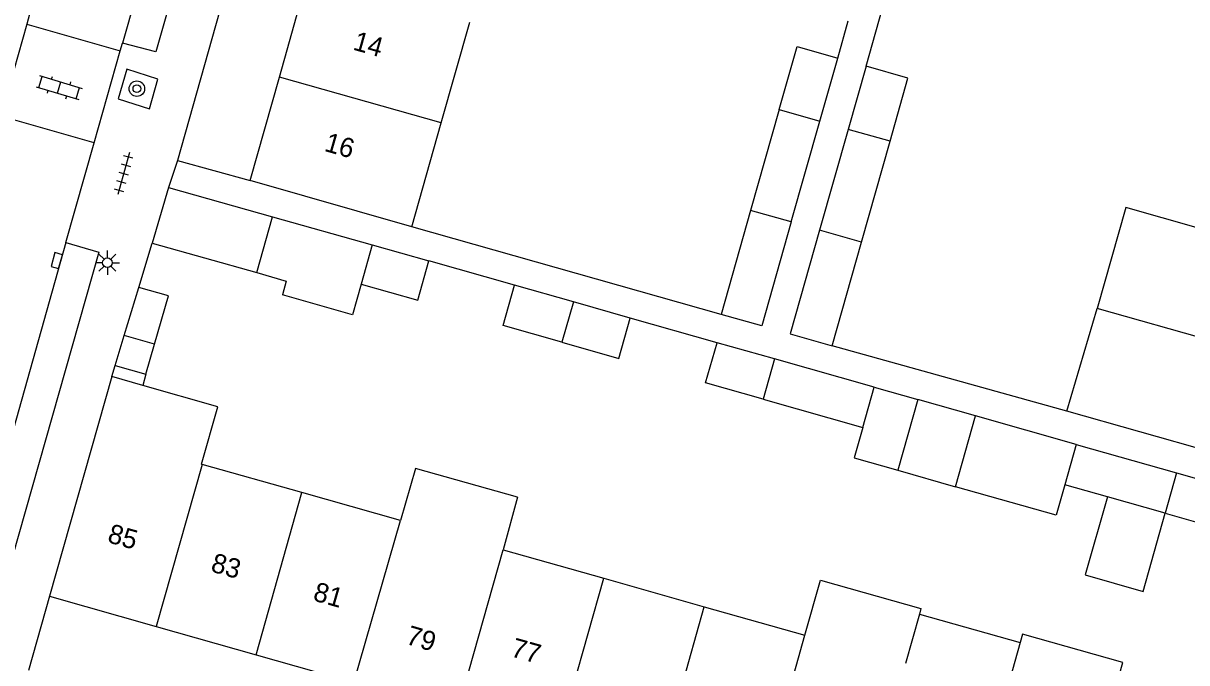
# Model space of a CAD drawing. Extents: x 132994 to 136000, y 393499 to 395512.
# Drawn here: x 134131.1 to 134191.2, y 394634.8 to 394667.9 of the extents above; entities that cross this region are included whole.
import ezdxf

# ---------------------------------------------------------------- set-up
doc = ezdxf.new("R2010")
doc.units = 0
for name, color, linetype in [('gg-afsc-erfafscheiding', 7, 'Continuous'), ('gg-afsc-muur', 7, 'Continuous'), ('gg-anno-huisnummerreeks BGT', 7, 'Continuous'), ('gg-bbg-bijgebouw', 7, 'Continuous'), ('gg-bbg-gedigitaliseerde bebouwing', 7, 'Continuous'), ('gg-bbg-gedigitaliseerde bijgebouw', 7, 'Continuous'), ('gg-bbg-hoofdgebouw', 7, 'Continuous'), ('gg-bbg-luifel en loopbrug', 7, 'Continuous'), ('gg-bbg-tussenscheiding', 7, 'Continuous'), ('gg-knt-verharding', 7, 'Continuous'), ('gg-knt-verharding nz', 7, 'Continuous'), ('gt-grn-weggrens', 7, 'Continuous'), ('gt-symb-boom', 7, 'Continuous'), ('gt-symb-klinker verharding', 7, 'Continuous'), ('gt-symb-kolk', 7, 'Continuous'), ('gt-symb-lichtmast', 7, 'Continuous'), ('gt-symb-tegel verharding', 7, 'Continuous')]:
    doc.layers.add(name, color=color, linetype=linetype)

# ---------------------------------------------------------------- blocks, each defined once
blk = doc.blocks.new('gt0-KL1')
at = {"layer": 'gt-symb-klinker verharding'}
for p, q in [((-1.15, 0.3), (1.15, 0.3)), ((-1, -0.3), (-1, 0.3)), ((-0.5, 0.3), (-0.5, 0.45)), ((0, -0.3), (0, 0.3)), ((0.5, 0.3), (0.5, 0.45)), ((1, -0.3), (1, 0.3)), ((-1.15, -0.3), (1.15, -0.3)), ((-0.5, -0.45), (-0.5, -0.3)), ((0.5, -0.45), (0.5, -0.3))]:
    blk.add_line(p, q, dxfattribs=at)
blk = doc.blocks.new('gt0-BOOM')
at = {"layer": 'gt-symb-boom'}
for radius in [0.4, 0.2]:
    blk.add_circle((0, 0), radius, dxfattribs=at)
blk = doc.blocks.new('gt0-TEG1')
at = {"layer": 'gt-symb-tegel verharding'}
for p, q in [((-1.125, 0), (1.125, 0)), ((-0.9, -0.25), (-0.9, 0.25)), ((-0.45, -0.25), (-0.45, 0.25)), ((0, -0.25), (0, 0.25)), ((0.45, -0.25), (0.45, 0.25)), ((0.9, -0.25), (0.9, 0.25))]:
    blk.add_line(p, q, dxfattribs=at)
blk = doc.blocks.new('gt0-KOLK')
at = {"layer": 'gt-symb-kolk'}
blk.add_lwpolyline([(0, 0), (0.375, 0), (0.375, 0.4), (-0.375, 0.4), (-0.375, 0), (0, 0)], dxfattribs=at)
blk = doc.blocks.new('gt0-LMAST')
at = {"layer": 'gt-symb-lichtmast'}
for p, q in [((-0.005, 0.246), (-0.005, 0.621)), ((-0.182, 0.173), (-0.447, 0.438)), ((0.172, 0.173), (0.437, 0.438)), ((-0.255, -0.004), (-0.63, -0.004)), ((-0.182, -0.181), (-0.447, -0.446)), ((-0.005, -0.254), (-0.005, -0.629)), ((0.437, -0.446), (0.172, -0.181)), ((0.245, -0.004), (0.62, -0.004))]:
    blk.add_line(p, q, dxfattribs=at)
blk.add_circle((-0.005, -0.004), 0.25, dxfattribs=at)

msp = doc.modelspace()

# ---------------------------------------------------------------- linework, layer by layer
at = {"layer": 'gg-afsc-erfafscheiding'}
for p, q in [((134174.629, 394665.663), (134175.64, 394669.232)), ((134173.162, 394666.078), (134173.709, 394668.01)), ((134167.14, 394652.838), (134151.156, 394657.366)), ((134156.466, 394654.339), (134152.031, 394655.6)), ((134166.927, 394651.375), (134162.441, 394652.646)), ((134184.995, 394647.829), (134172.868, 394651.215))]:
    msp.add_line(p, q, dxfattribs=at)
at = {"layer": 'gg-afsc-muur'}
msp.add_line((134137.048, 394654.228), (134137.744, 394656.516), dxfattribs=at)
at = {"layer": 'gg-bbg-bijgebouw'}
for p, q in [((134138.581, 394659.386), (134137.744, 394656.516)), ((134138.581, 394659.386), (134143.953, 394657.874)), ((134143.953, 394657.874), (134149.1, 394656.425)), ((134137.744, 394656.516), (134143.139, 394654.993)), ((134149.1, 394656.425), (134152.031, 394655.6)), ((134135.822, 394650.2), (134136.292, 394651.743))]:
    msp.add_line(p, q, dxfattribs=at)
msp.add_lwpolyline([(134143.139, 394654.993), (134144.665, 394654.562), (134144.47, 394653.841)], dxfattribs=at)
at = {"layer": 'gg-bbg-gedigitaliseerde bebouwing'}
for p, q in [((134152.674, 394662.729), (134154.147, 394667.934)), ((134151.156, 394657.366), (134152.674, 394662.729)), ((134184.995, 394647.829), (134186.569, 394653.143)), ((134156.617, 394643.398), (134155.875, 394640.67)), ((134155.875, 394640.67), (134161.071, 394639.202)), ((134161.071, 394639.202), (134166.268, 394637.734)), ((134166.268, 394637.734), (134171.465, 394636.266)), ((134177.383, 394637.353), (134176.661, 394634.798)), ((134182.59, 394635.878), (134181.868, 394633.327))]:
    msp.add_line(p, q, dxfattribs=at)
for points in [[(134191.799, 394657.299), (134188.048, 394658.362), (134186.569, 394653.143)], [(134171.465, 394636.266), (134172.269, 394639.11), (134177.465, 394637.642), (134177.383, 394637.353)], [(134187.055, 394631.861), (134187.899, 394634.842), (134182.712, 394636.31), (134182.59, 394635.878)]]:
    msp.add_lwpolyline(points, dxfattribs=at)
at = {"layer": 'gg-bbg-gedigitaliseerde bijgebouw'}
for p, q in [((134172.24, 394662.822), (134173.162, 394666.078)), ((134174.629, 394665.663), (134173.704, 394662.398)), ((134170.137, 394663.416), (134168.662, 394658.21)), ((134170.765, 394657.616), (134172.24, 394662.822)), ((134173.704, 394662.398), (134172.227, 394657.185)), ((134174.387, 394656.576), (134175.864, 394661.789)), ((134168.662, 394658.21), (134167.14, 394652.838)), ((134172.868, 394651.215), (134174.387, 394656.576)), ((134159.501, 394653.479), (134156.466, 394654.339)), ((134162.441, 394652.646), (134159.501, 394653.479)), ((134137.86, 394651.295), (134136.292, 394651.743)), ((134137.417, 394649.744), (134137.86, 394651.295)), ((134169.893, 394650.535), (134166.927, 394651.375)), ((134175.045, 394649.076), (134169.893, 394650.535)), ((134135.822, 394650.2), (134137.417, 394649.744)), ((134175.045, 394649.076), (134177.297, 394648.438)), ((134169.304, 394648.454), (134174.455, 394646.995)), ((134177.297, 394648.438), (134176.261, 394644.781)), ((134179.247, 394643.935), (134180.283, 394647.592)), ((134185.49, 394646.116), (134180.283, 394647.592)), ((134185.49, 394646.116), (134190.676, 394644.647)), ((134190.676, 394644.647), (134193.689, 394643.793)), ((134187.1, 394643.412), (134184.9, 394644.034)), ((134190.087, 394642.566), (134187.1, 394643.412))]:
    msp.add_line(p, q, dxfattribs=at)
for points in [[(134170.137, 394663.416), (134171.06, 394666.673), (134173.162, 394666.078)], [(134175.864, 394661.789), (134176.788, 394665.051), (134174.629, 394665.663)], [(134170.765, 394657.616), (134169.242, 394652.242), (134167.14, 394652.838)], [(134172.227, 394657.185), (134170.709, 394651.827), (134172.868, 394651.215)], [(134148.529, 394654.398), (134151.458, 394653.57), (134152.031, 394655.6)], [(134148.529, 394654.398), (134148.08, 394652.817), (134144.47, 394653.841)], [(134158.912, 394651.398), (134155.877, 394652.258), (134156.466, 394654.339)], [(134158.912, 394651.398), (134161.851, 394650.566), (134162.441, 394652.646)], [(134169.304, 394648.454), (134166.337, 394649.295), (134166.927, 394651.375)], [(134174.455, 394646.995), (134174.009, 394645.419), (134176.261, 394644.781)], [(134184.9, 394644.034), (134184.454, 394642.46), (134179.247, 394643.935)], [(134190.087, 394642.566), (134193.1, 394641.713), (134193.689, 394643.793)]]:
    msp.add_lwpolyline(points, dxfattribs=at)
at = {"layer": 'gg-bbg-hoofdgebouw'}
for p, q in [((134144.31, 394665.092), (134145.784, 394670.297)), ((134142.799, 394659.755), (134144.31, 394665.092)), ((134151.156, 394657.366), (134142.799, 394659.755)), ((134135.648, 394649.628), (134132.43, 394638.273)), ((134137.253, 394649.17), (134135.648, 394649.628)), ((134197.217, 394644.377), (134184.995, 394647.829)), ((134145.478, 394643.631), (134140.323, 394645.087)), ((134150.569, 394642.192), (134145.478, 394643.631)), ((134132.43, 394638.273), (134137.95, 394636.711)), ((134137.95, 394636.711), (134143.106, 394635.252)), ((134143.106, 394635.252), (134148.162, 394633.821))]:
    msp.add_line(p, q, dxfattribs=at)
for points in [[(134140.323, 394645.087), (134140.278, 394645.1), (134141.125, 394648.064), (134137.253, 394649.17)], [(134156.617, 394643.398), (134151.344, 394644.882), (134150.569, 394642.192)]]:
    msp.add_lwpolyline(points, dxfattribs=at)
at = {"layer": 'gg-bbg-luifel en loopbrug'}
for p, q in [((134136.292, 394651.743), (134137.048, 394654.228)), ((134135.648, 394649.628), (134135.822, 394650.2)), ((134137.417, 394649.744), (134137.253, 394649.17)), ((134180.283, 394647.592), (134177.297, 394648.438)), ((134176.261, 394644.781), (134179.247, 394643.935)), ((134177.383, 394637.353), (134182.59, 394635.878))]:
    msp.add_line(p, q, dxfattribs=at)
for points in [[(134137.86, 394651.295), (134138.573, 394653.792), (134137.048, 394654.228)], [(134187.1, 394643.412), (134185.956, 394639.372), (134188.943, 394638.526), (134190.087, 394642.566)]]:
    msp.add_lwpolyline(points, dxfattribs=at)
at = {"layer": 'gg-bbg-tussenscheiding'}
for p, q in [((134152.674, 394662.729), (134144.31, 394665.092)), ((134170.137, 394663.416), (134172.24, 394662.822)), ((134175.864, 394661.789), (134173.704, 394662.398)), ((134143.139, 394654.993), (134143.953, 394657.874)), ((134170.765, 394657.616), (134168.662, 394658.21)), ((134174.387, 394656.576), (134172.227, 394657.185)), ((134149.1, 394656.425), (134148.529, 394654.398)), ((134159.501, 394653.479), (134158.912, 394651.398)), ((134198.725, 394649.716), (134186.569, 394653.143)), ((134169.893, 394650.535), (134169.304, 394648.454)), ((134174.455, 394646.995), (134175.045, 394649.076)), ((134185.49, 394646.116), (134184.9, 394644.034)), ((134140.323, 394645.087), (134137.95, 394636.711)), ((134190.676, 394644.647), (134190.087, 394642.566)), ((134143.106, 394635.252), (134145.478, 394643.631)), ((134148.162, 394633.821), (134150.569, 394642.192)), ((134153.507, 394632.309), (134155.875, 394640.67)), ((134158.703, 394630.838), (134161.071, 394639.202)), ((134163.9, 394629.368), (134166.268, 394637.734)), ((134169.095, 394627.897), (134171.465, 394636.266))]:
    msp.add_line(p, q, dxfattribs=at)
at = {"layer": 'gg-knt-verharding'}
for p, q in [((134150.881, 394702.657), (134139.043, 394660.797)), ((134131.401, 394668.352), (134131.252, 394667.825)), ((134131.252, 394667.825), (134129.909, 394663.073)), ((134131.252, 394667.825), (134136.091, 394666.453)), ((134136.091, 394666.453), (134136.207, 394666.86)), ((134134.742, 394661.701), (134136.091, 394666.453)), ((134134.742, 394661.701), (134129.909, 394663.073)), ((134133.279, 394656.547), (134134.742, 394661.701)), ((134139.043, 394660.797), (134142.799, 394659.755)), ((134132.43, 394638.273), (134131.348, 394634.442))]:
    msp.add_line(p, q, dxfattribs=at)
for points in [[(134139.424, 394678.133), (134141.119, 394677.57), (134137.931, 394666.4), (134136.207, 394666.86)], [(134137.59, 394663.462), (134138.029, 394664.989), (134136.43, 394665.503), (134135.974, 394663.972), (134137.59, 394663.462)], [(134133.279, 394656.547), (134134.98, 394656.054), (134130.161, 394639.059)]]:
    msp.add_lwpolyline(points, dxfattribs=at)
at = {"layer": 'gg-knt-verharding nz'}
msp.add_line((134139.424, 394678.133), (134136.207, 394666.86), dxfattribs=at)
msp.add_lwpolyline([(134133.279, 394656.547), (134128.831, 394640.793), (134128.443, 394639.53)], dxfattribs=at)
at = {"layer": 'gt-grn-weggrens'}
msp.add_line((134139.043, 394660.797), (134138.581, 394659.386), dxfattribs=at)

# ---------------------------------------------------------------- block references
at = {"layer": 'gt-symb-boom'}
msp.add_blockref('gt0-BOOM', (134136.946, 394664.499), dxfattribs=at)
at = {"layer": 'gt-symb-klinker verharding', "rotation": -16.73216022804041}
msp.add_blockref('gt0-KL1', (134132.931, 394664.558), dxfattribs=at)
at = {"layer": 'gt-symb-kolk', "rotation": 74.15691788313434}
msp.add_blockref('gt0-KOLK', (134132.997, 394655.561), dxfattribs=at)
at = {"layer": 'gt-symb-lichtmast'}
msp.add_blockref('gt0-LMAST', (134135.43, 394655.509), dxfattribs=at)
at = {"layer": 'gt-symb-tegel verharding', "rotation": -105.66210634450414}
msp.add_blockref('gt0-TEG1', (134136.261, 394660.121), dxfattribs=at)

# ---------------------------------------------------------------- texts
at = {"layer": 'gg-anno-huisnummerreeks BGT'}
for s, rotation, p in [('14', 344.2, (134148.066, 394666.527)), ('16', 344.2, (134146.584, 394661.293)), ('85', 344.2, (134135.378, 394641.077)), ('83', 344.2, (134140.716, 394639.566)), ('81', 344.2, (134145.999, 394638.071)), ('79', 343.6, (134150.796, 394635.824)), ('77', 344.2, (134156.22, 394635.179))]:
    msp.add_text(s, height=1, rotation=rotation, dxfattribs=at).set_placement(p)

doc.saveas('drawing.dxf')
